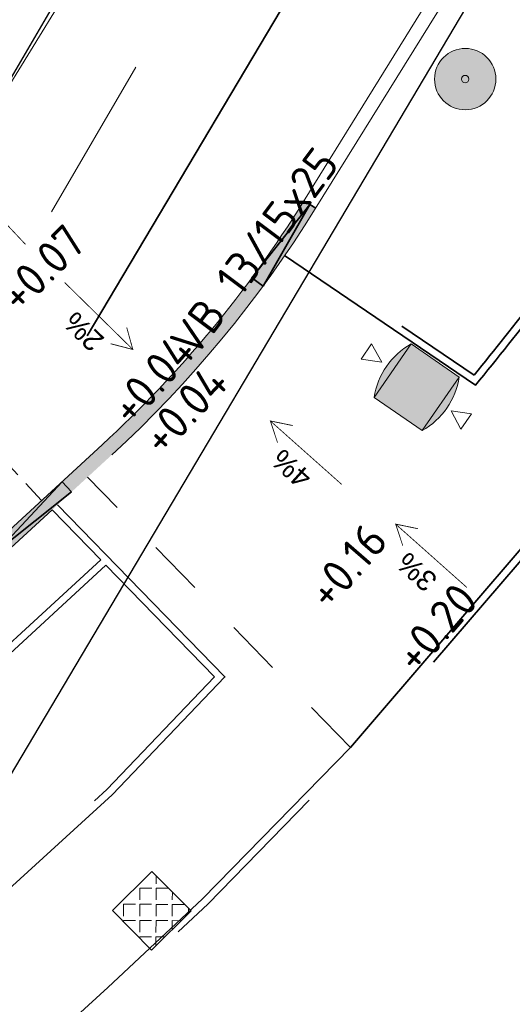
# Model space of a CAD drawing. Header units: metres. Extents: x 92403 to 95147, y 464428 to 465602.
# Tile 409 of 568: x 93141.08 to 93146.38, y 465087.46 to 465098.05. Entities that reach past the tile are written whole.
import ezdxf

# ---------------------------------------------------------------- set-up
doc = ezdxf.new("R2010")
doc.units = ezdxf.units.M
for name, pattern in [('DASHED2', [0.375, 0.25, -0.125]), ('RI-DRAINAGE', [19.2, 6, -1.8, 1.8, -1.8, 2.4, -1.8, 1.8, -1.8]), ('RI-HWA', [7.4, 5, -2.4]), ('VH-OPSLUITBAND_80X200', [14, 8, -2, 2, -2]), ('VH-TROTTOIRBAND', [15, 5, -2, 2, -2, 2, -2]), ('XX-HIDDEN', [4, 2, -2])]:
    doc.linetypes.add(name, pattern=pattern)
doc.layers.get('0').update_dxf_attribs({"linetype": 'CONTINUOUS'})
for name, color, linetype, lineweight in [('B-WE-VH-VERHARDING_FUNDERING-G', 252, 'CONTINUOUS', 18), ('N-RO-IE-MEUBILAIR_WEGMEUBILAIR_AFVALBAK-140L-S', 7, 'CONTINUOUS', 9), ('N-RO-VH-DREMPEL_BESTRAAT-G', 7, 'DASHED2', 9), ('N-RO-VH-MATERIAALGRENS-G', 7, 'XX-HIDDEN', 5), ('N-RO-VH-VERHARDING_HALFVERHARDING-G', 252, 'CONTINUOUS', 35), ('N-WE-GW-ONTGRAVING-V', 2, 'CONTINUOUS', 30), ('N-WE-VH-KANTOPSLUITING_ELEMENT_VERLOOPBAND-G', 252, 'CONTINUOUS', 35), ('N-WE-VH-KANTOPSLUITING_OPSLUITBAND_80X200-G', 7, 'VH-OPSLUITBAND_80X200', 35), ('N-WE-VH-KANTOPSLUITING_TROTTOIRBAND-G', 7, 'VH-TROTTOIRBAND', 35), ('N-WE-VH-KANTOPSLUITING_TROTTOIRBAND_130 150-T18', 10, 'CONTINUOUS', 18), ('N-WE-VH-KANTOPSLUITING_VOORKANTBAND-G', 50, 'CONTINUOUS', 35), ('N-WE-VH-VERHARDING_BETON_INRITBLOKKEN-A', 253, 'CONTINUOUS', 0), ('X-XX-AL-HOOGTELABEL-T-afschot', 7, 'CONTINUOUS', 18), ('X-XX-AL-HOOGTELABEL-T18', 7, 'CONTINUOUS', 18)]:
    doc.layers.add(name, color=color, linetype=linetype, lineweight=lineweight)
for name, color, linetype, lineweight, true_color in [('B-XX-KL-ET_LS_OV_LICHTMAST-S', 7, 'CONTINUOUS', 9, 0xff0026), ('N-OI-RI-DRAINAGE_DRAIN_PVC-G', 7, 'RI-DRAINAGE', 18, 0x00ff04), ('N-OI-RI-HWA_TRANSPORTLEIDING-G', 7, 'RI-HWA', 35, 0x007bff), ('N-WE-RI-DRAINAGE_PUTRAND-S', 7, 'CONTINUOUS', 5, 0x00ff04)]:
    doc.layers.add(name, color=color, linetype=linetype, lineweight=lineweight, true_color=true_color)
doc.styles.add('1_500_2mm', font='arial.ttf', dxfattribs={"height": 1})
doc.styles.add('NLCS-ISO-M200-T18', font='NLCS-ISO.ttf', dxfattribs={"height": 0.36})

# ---------------------------------------------------------------- blocks, each defined once
blk = doc.blocks.new('Putdeksel 600x600')
at = {"ltscale": 0.1}
h = blk.add_hatch(dxfattribs=at)
h.set_pattern_fill('ANGLE', color=8, scale=0.025, angle=45)
h.set_pattern_definition([(45, (-93679.67512, -463937.87647), (-0.123478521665, 0.123478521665), [0.127, -0.047625]), (135, (-93679.67512, -463937.87647), (-0.123478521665, -0.123478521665), [0.127, -0.047625])])
h.paths.add_polyline_path([(-0.3, -0.3), (0.3, -0.3), (0.3, 0.3), (-0.3, 0.3)])
at = {"color": 250, "ltscale": 0.1}
blk.add_lwpolyline([(-0.3, -0.3), (0.3, -0.3), (0.3, 0.3), (-0.3, 0.3)], close=True, dxfattribs=at)
blk = doc.blocks.new('LIGHTWEL 4M')
at = {"true_color": 0xffffff}
h = blk.add_hatch(color=7, dxfattribs=at)
h.dxf.hatch_style = 1
edge = h.paths.add_edge_path()
edge.add_arc((0, 0), 0.33, 0, 360)
at = {"color": 18, "true_color": 0x000000}
for radius in [0.33, 0.04]:
    blk.add_circle((0, 0), radius, dxfattribs=at)
blk = doc.blocks.new('afvalbak 140l')
at = {"layer": 'N-RO-IE-MEUBILAIR_WEGMEUBILAIR_AFVALBAK-140L-S', "true_color": 0x939598}
h = blk.add_hatch(color=252, dxfattribs=at)
h.dxf.hatch_style = 1
edge = h.paths.add_edge_path()
edge.add_arc((-0.113, -0.347), 0.811, 120.1241, 171.2291)
edge.add_line((-0.915, -0.223), (-0.395, -0.578))
edge.add_arc((-0.802, 0.124), 0.811, 300.1241, 351.2291)
edge.add_line((0, 0), (-0.52, 0.355))
at = {"layer": 'N-RO-IE-MEUBILAIR_WEGMEUBILAIR_AFVALBAK-140L-S', "flags": 128}
for points in [[(-0.944, 0.353), (-0.835, 0.157), (-1.057, 0.188), (-0.944, 0.353)], [(-0.52, 0.355), (-0.915, -0.223), (-0.395, -0.578), (0, 0), (-0.52, 0.355)], [(0.021, -0.56), (0.134, -0.395), (-0.087, -0.365), (0.021, -0.56)]]:
    blk.add_lwpolyline(points, dxfattribs=at)
for points in [[(-0.915, -0.223, -0.226759), (-0.52, 0.355, -1.423564)], [(-0.395, -0.578, 0.226759), (0, 0, 1.423564)]]:
    blk.add_lwpolyline(points, format="xyb", dxfattribs=at)

msp = doc.modelspace()

# ---------------------------------------------------------------- hatches: boundary and pattern name
at = {"layer": 'N-WE-VH-VERHARDING_BETON_INRITBLOKKEN-A', "transparency": 33554687}
h = msp.add_hatch(color=256, dxfattribs=at)
h.dxf.hatch_style = 1
edge = h.paths.add_edge_path()
edge.add_line((93144.135684, 465096.10048), (93144.26316, 465096.021424))
edge.add_arc((93133.507034, 465102.679807), 12.65023, 312.5920675, 328.2411791, ccw=False)
edge.add_line((93142.068381, 465093.366824), (93140.899929, 465092.291301))
edge.add_line((93140.899929, 465092.291301), (93140.798342, 465092.401665))
edge.add_line((93140.798342, 465092.401665), (93141.966865, 465093.477253))
edge.add_arc((93133.507032, 465102.679809), 12.500233, 312.5920692, 328.2417406)

# ---------------------------------------------------------------- linework, layer by layer
at = {"layer": 'B-WE-VH-VERHARDING_FUNDERING-G', "lineweight": 13, "flags": 128}
msp.add_lwpolyline([(93186.080524, 465166.665417), (93176.333188, 465154.852823), (93140.256272, 465096.188325), (93093.646966, 465048.532315), (93048.484548, 465002.366688), (93002.605542, 464961.365746)], dxfattribs=at)
at = {"layer": 'N-OI-RI-DRAINAGE_DRAIN_PVC-G', "flags": 128}
msp.add_lwpolyline([(93085.810838, 464868.712617), (93083.999667, 464867.318786), (93077.569115, 464875.204006), (93112.448972, 464904.002739), (93144.958362, 464937.716867), (93179.40523, 464980.983312), (93211.015025, 465025.284543), (93236.748188, 465064.451684), (93262.771855, 465104.36421), (93226.947519, 465135.184441), (93186.423425, 465165.431006), (93177.677718, 465156.184343), (93156.563325, 465121.91281), (93138.602154, 465091.157835)], dxfattribs=at)
at = {"layer": 'N-OI-RI-HWA_TRANSPORTLEIDING-G', "flags": 128}
msp.add_lwpolyline([(93138.026347, 465088.283967), (93158.595178, 465122.926035)], dxfattribs=at)
at = {"layer": 'N-RO-VH-DREMPEL_BESTRAAT-G', "flags": 128}
msp.add_lwpolyline([(93141.312931, 465092.875327), (93138.739346, 465095.67112)], dxfattribs=at)
at = {"layer": 'N-RO-VH-MATERIAALGRENS-G', "ltscale": 0.3, "flags": 128}
msp.add_lwpolyline([(93144.635474, 465090.219529), (93141.807857, 465093.12702)], dxfattribs=at)
at = {"layer": 'N-RO-VH-VERHARDING_HALFVERHARDING-G', "flags": 128}
msp.add_lwpolyline([(93142.027419, 465087.637517), (93137.680921, 465083.670634), (93137.392212, 465083.393782), (93134.485792, 465080.5859), (93131.591986, 465077.86262)], dxfattribs=at)
at = {"layer": 'N-WE-GW-ONTGRAVING-V', "flags": 128}
for points in [[(93135.970622, 465092.88365), (93137.440861, 465091.350565), (93155.619991, 465122.478751), (93177.191564, 465157.49235), (93177.762158, 465158.418502), (93179.383941, 465159.589108), (93186.29691, 465166.898052), (93224.970731, 465138.032503), (93232.264134, 465146.136858), (93210.039848, 465172.256601), (93213.08631, 465174.848718), (93237.70972, 465145.909334), (93228.30943, 465135.463828), (93263.946259, 465104.804911), (93273.565557, 465100.262213), (93306.956804, 465137.956634)], [(93235.8278, 465065.054087), (93260.636204, 465103.102765), (93222.360636, 465135.132193), (93223.492871, 465136.39032), (93186.54994, 465163.963959), (93181.37815, 465158.495928), (93182.152484, 465157.39757), (93160.05693, 465122.058116), (93139.488098, 465087.416048), (93137.93326, 465085.924948), (93133.573785, 465090.470773)]]:
    msp.add_lwpolyline(points, dxfattribs=at)
at = {"layer": 'N-WE-VH-KANTOPSLUITING_ELEMENT_VERLOOPBAND-G', "flags": 128}
for points in [[(93144.135684, 465096.10048), (93144.26316, 465096.021424)], [(93143.696099, 465095.182391), (93144.199422, 465096.060952), (93143.575282, 465095.271292)], [(93143.575282, 465095.271292), (93143.696099, 465095.182391)], [(93141.534102, 465093.078908), (93140.849135, 465092.346483), (93141.635688, 465092.968544)], [(93141.534102, 465093.078908), (93141.635688, 465092.968544)]]:
    msp.add_lwpolyline(points, dxfattribs=at)
at = {"layer": 'N-WE-VH-KANTOPSLUITING_OPSLUITBAND_80X200-G'}
msp.add_line((93141.4269, 465092.776361), (93141.949991, 465092.238494), dxfattribs=at)
at = {"layer": 'N-WE-VH-KANTOPSLUITING_OPSLUITBAND_80X200-G', "flags": 128}
for points in [[(93188.057, 465156.053), (93186.217, 465155.299), (93184.172863, 465152.033196), (93178.915, 465143.633), (93169.607, 465128.702), (93166.356, 465123.487), (93160.56, 465114.21), (93147.831, 465093.818), (93144.696, 465090.167), (93143.100835, 465088.536102), (93142.082051, 465087.579076)], [(93131.654199, 465080.090787), (93133.395439, 465081.72942), (93136.560564, 465084.787234), (93140.946482, 465088.789884), (93142.01682, 465089.766951), (93143.175015, 465090.978866), (93142.00417, 465092.179634), (93138.310007, 465088.779274), (93133.816578, 465084.651359), (93133.255067, 465085.262591)]]:
    msp.add_lwpolyline(points, dxfattribs=at)
msp.add_lwpolyline([(93161.07962, 465123.063821), (93163.276059, 465121.690194), (93159.152178, 465115.089566), (93146.80355, 465095.306927, -0.026660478), (93146.624947, 465095.052114, -0.003793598), (93145.967647, 465094.226261), (93143.975517, 465095.577757)], format="xyb", dxfattribs=at)
at = {"layer": 'N-WE-VH-KANTOPSLUITING_TROTTOIRBAND-G', "lineweight": 15}
msp.add_lwpolyline([(93131.709025, 465080.032528), (93130.78086, 465081.018813), (93130.001936, 465081.866709, -0.414213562), (93130.019907, 465082.290592), (93137.747895, 465089.389954), (93142.068381, 465093.366824, 0.068182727), (93144.257666, 465096.012565), (93155.611048, 465114.319542), (93184.241779, 465160.100251, -0.447158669), (93189.896909, 465161.076469)], format="xyb", dxfattribs=at)
at = {"layer": 'N-WE-VH-KANTOPSLUITING_VOORKANTBAND-G', "linetype": 'Continuous', "lineweight": 15}
msp.add_lwpolyline([(93189.990061, 465161.194039, 0.447158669), (93184.114602, 465160.179786), (93155.483721, 465114.398838), (93144.130191, 465096.091622, -0.068182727), (93141.966865, 465093.477253), (93137.646308, 465089.500318), (93129.918429, 465082.401056, 0.414213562), (93129.891472, 465081.765231), (93130.671006, 465080.916671), (93131.599789, 465079.92973), (93131.709025, 465080.032528)], format="xyb", dxfattribs=at)
at = {"layer": 'N-WE-VH-KANTOPSLUITING_VOORKANTBAND-G', "flags": 128}
for points in [[(93192.052706, 465152.786321), (93192.151458, 465152.910968), (93192.088681, 465152.960704), (93188.069986, 465156.144778), (93186.162846, 465155.363265), (93184.105052, 465152.075641), (93178.84715, 465143.675383), (93169.539111, 465128.744322), (93166.288111, 465123.529321), (93160.492153, 465114.252389), (93147.76844, 465093.868858), (93144.635474, 465090.219529), (93143.044895, 465088.59332), (93142.027419, 465087.637517)], [(93131.709025, 465080.032528), (93133.450647, 465081.67152), (93136.615331, 465084.728909), (93141.00041, 465088.730793), (93142.072771, 465089.709706), (93143.286137, 465090.979351), (93141.485783, 465092.830561)], [(93141.949991, 465092.238494), (93138.255827, 465088.838135), (93133.821371, 465084.764395), (93133.313981, 465085.316713)]]:
    msp.add_lwpolyline(points, dxfattribs=at)
msp.add_lwpolyline([(93161.122039, 465123.131649), (93163.386275, 465121.715622), (93159.220025, 465115.047178), (93146.871414, 465095.264565, -0.026660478), (93146.687917, 465095.002771, -0.00606543), (93145.980378, 465094.11611), (93143.927316, 465095.513908)], format="xyb", dxfattribs=at)
at = {"layer": 'X-XX-AL-HOOGTELABEL-T-afschot', "const_width": 0.008865}
for points in [[(93141.140517, 465095.632014), (93140.436384, 465096.380163)], [(93141.562487, 465095.221433), (93142.295403, 465094.501458)], [(93142.229708, 465094.738183), (93142.295403, 465094.501458), (93142.057545, 465094.562927)], [(93144.015459, 465093.68293), (93143.774849, 465093.732542), (93143.852189, 465093.499361)], [(93144.542525, 465093.049751), (93143.774849, 465093.732542)], [(93145.363078, 465092.573453), (93145.122468, 465092.623065), (93145.199808, 465092.389884)], [(93145.890144, 465091.940275), (93145.122468, 465092.623065)]]:
    msp.add_lwpolyline(points, dxfattribs=at)

# ---------------------------------------------------------------- block references
at = {"layer": 'B-XX-KL-ET_LS_OV_LICHTMAST-S'}
msp.add_blockref('LIGHTWEL 4M', (93145.871045, 465097.409963), dxfattribs=at)
at = {"layer": 'N-RO-IE-MEUBILAIR_WEGMEUBILAIR_AFVALBAK-140L-S', "linetype": 'Continuous', "rotation": 359.7368114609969}
msp.add_blockref('afvalbak 140l', (93145.807055, 465094.204891), dxfattribs=at)
at = {"layer": 'N-WE-RI-DRAINAGE_PUTRAND-S', "rotation": 224.7632026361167}
msp.add_blockref('Putdeksel 600x600', (93142.499603, 465088.463771, 0.22), dxfattribs=at)

# ---------------------------------------------------------------- texts
at = {"layer": 'N-WE-VH-KANTOPSLUITING_TROTTOIRBAND_130 150-T18', "insert": (93142.673055, 465094.608542), "char_height": 0.36, "width": 4.66934953, "attachment_point": 1, "rotation": 53.1916355, "style": 'NLCS-ISO-M200-T18'}
msp.add_mtext('VB 13/15x25', dxfattribs=at)
at = {"layer": 'X-XX-AL-HOOGTELABEL-T-afschot', "char_height": 0.22, "width": 4.66934953, "style": '1_500_2mm'}
for s, insert, attachment_point, rotation in [('2%', (93141.529469, 465094.768777), 3, 135.8523842), ('4%', (93144.093118, 465092.986339), 1, 138.0072489), ('3%', (93145.440737, 465091.876862), 1, 138.0072489)]:
    msp.add_mtext(s, dxfattribs=dict(at, insert=insert, attachment_point=attachment_point, rotation=rotation))
at = {"layer": 'X-XX-AL-HOOGTELABEL-T18', "char_height": 0.36, "width": 4.66934953, "attachment_point": 1, "style": 'NLCS-ISO-M200-T18'}
for s, insert, rotation in [('+0.07', (93140.82406, 465095.132209), 45.3118837), ('+0.04', (93142.015394, 465093.902326), 48.5782267), ('+0.04', (93142.356121, 465093.587089), 46.9663509), ('+0.16', (93144.139284, 465091.91787), 49.0601352), ('+0.20', (93145.078503, 465091.235256), 49.0601352)]:
    msp.add_mtext(s, dxfattribs=dict(at, insert=insert, rotation=rotation))

doc.saveas('drawing.dxf')
